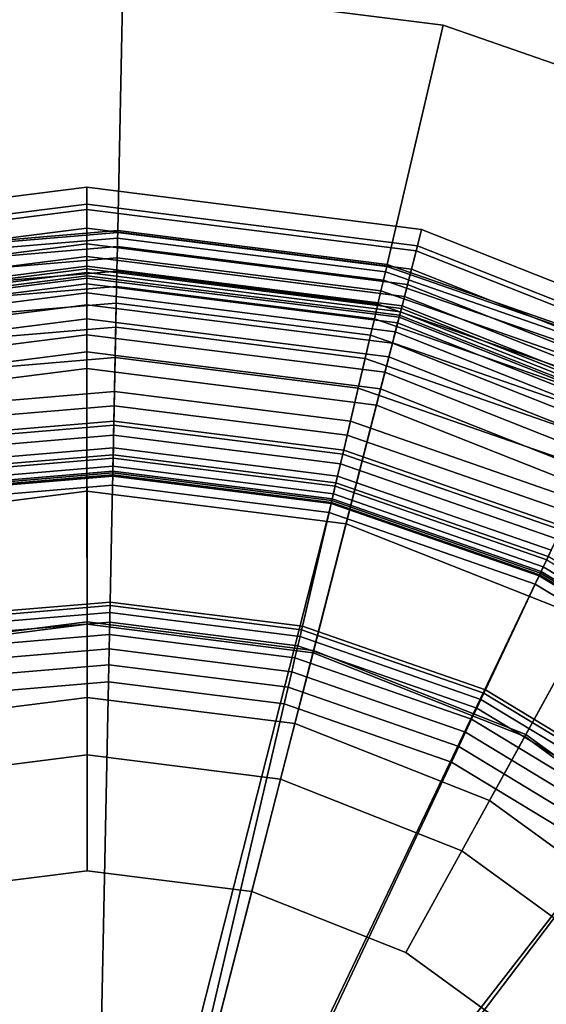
# Model space of a CAD drawing. Extents: x -43.1 to 43.1, y -41.3 to 41.3.
# Tile 632 of 656: x 26.4 to 26.9, y 21 to 21.9. Entities that reach past the tile are written whole.
import ezdxf

# ---------------------------------------------------------------- set-up
doc = ezdxf.new("R2010")
doc.units = 0
for name, color, linetype in [('LAMP', 7, 'CONTINUOUS'), ('LAMP_SUPPORT', 18, 'CONTINUOUS'), ('METAL_BASE', 254, 'CONTINUOUS')]:
    doc.layers.add(name, color=color, linetype=linetype)

msp = doc.modelspace()

# ---------------------------------------------------------------- linework, layer by layer
at = {"layer": 'LAMP'}
for points in [[(26.1737, 21.6867, 24.6401), (26.4772, 21.7251, 24.6401), (26.4772, 21.7099, 24.7579), (26.1775, 21.6719, 24.7579)], [(26.1787, 21.6673, 24.3843), (26.4772, 21.7051, 24.3843), (26.4772, 21.7251, 24.6401), (26.1737, 21.6867, 24.6401)], [(26.4772, 21.7251, 24.6401), (26.7806, 21.6869, 24.6401), (26.7768, 21.6721, 24.7579), (26.4772, 21.7099, 24.7579)], [(26.4772, 21.7051, 24.3843), (26.7757, 21.6675, 24.3843), (26.7806, 21.6869, 24.6401), (26.4772, 21.7251, 24.6401)], [(26.1775, 21.6719, 24.7579), (26.4772, 21.7099, 24.7579), (26.4772, 21.6512, 24.8806), (26.1921, 21.6151, 24.8806)], [(26.183, 21.6507, 24.0998), (26.4772, 21.6879, 24.0998), (26.4772, 21.7051, 24.3843), (26.1787, 21.6673, 24.3843)], [(26.4772, 21.7099, 24.7579), (26.7768, 21.6721, 24.7579), (26.7623, 21.6153, 24.8806), (26.4772, 21.6512, 24.8806)], [(26.4772, 21.6879, 24.0998), (26.7714, 21.6509, 24.0998), (26.7757, 21.6675, 24.3843), (26.4772, 21.7051, 24.3843)], [(26.1865, 21.6369, 23.7996), (26.4772, 21.6737, 23.7996), (26.4772, 21.6879, 24.0998), (26.183, 21.6507, 24.0998)], [(26.4772, 21.6737, 23.7996), (26.7679, 21.637, 23.7996), (26.7714, 21.6509, 24.0998), (26.4772, 21.6879, 24.0998)], [(26.7757, 21.6675, 24.3843), (27.0554, 21.5568, 24.3843), (27.0651, 21.5744, 24.6401), (26.7806, 21.6869, 24.6401)], [(26.7806, 21.6869, 24.6401), (27.0651, 21.5744, 24.6401), (27.0577, 21.561, 24.7579), (26.7768, 21.6721, 24.7579)], [(26.1894, 21.6258, 23.4966), (26.4772, 21.6623, 23.4966), (26.4772, 21.6737, 23.7996), (26.1865, 21.6369, 23.7996)], [(26.4772, 21.6623, 23.4966), (26.765, 21.626, 23.4966), (26.7679, 21.637, 23.7996), (26.4772, 21.6737, 23.7996)], [(26.7768, 21.6721, 24.7579), (27.0577, 21.561, 24.7579), (27.0295, 21.5096, 24.8806), (26.7623, 21.6153, 24.8806)], [(26.1915, 21.6175, 23.2036), (26.4772, 21.6537, 23.2036), (26.4772, 21.6623, 23.4966), (26.1894, 21.6258, 23.4966)], [(26.4772, 21.6537, 23.2036), (26.7629, 21.6176, 23.2036), (26.765, 21.626, 23.4966), (26.4772, 21.6623, 23.4966)], [(26.7714, 21.6509, 24.0998), (27.0471, 21.5418, 24.0998), (27.0554, 21.5568, 24.3843), (26.7757, 21.6675, 24.3843)], [(26.193, 21.6119, 22.9337), (26.4772, 21.6478, 22.9337), (26.4772, 21.6537, 23.2036), (26.1915, 21.6175, 23.2036)], [(26.1921, 21.6151, 24.8806), (26.4772, 21.6512, 24.8806), (26.4772, 21.5606, 24.9998), (26.2147, 21.5274, 24.9998)], [(26.4772, 21.6478, 22.9337), (26.7614, 21.612, 22.9337), (26.7629, 21.6176, 23.2036), (26.4772, 21.6537, 23.2036)], [(26.4772, 21.6512, 24.8806), (26.7623, 21.6153, 24.8806), (26.7398, 21.5275, 24.9998), (26.4772, 21.5606, 24.9998)], [(26.1937, 21.6089, 22.6997), (26.4772, 21.6448, 22.6997), (26.4772, 21.6478, 22.9337), (26.193, 21.6119, 22.9337)], [(26.1942, 21.607, 22.6845), (26.4772, 21.6428, 22.6845), (26.4772, 21.6448, 22.6997), (26.1937, 21.6089, 22.6997)], [(26.1955, 21.6019, 22.6707), (26.4772, 21.6375, 22.6707), (26.4772, 21.6428, 22.6845), (26.1942, 21.607, 22.6845)], [(26.4772, 21.6448, 22.6997), (26.7607, 21.609, 22.6997), (26.7614, 21.612, 22.9337), (26.4772, 21.6478, 22.9337)], [(26.4772, 21.6428, 22.6845), (26.7602, 21.6072, 22.6845), (26.7607, 21.609, 22.6997), (26.4772, 21.6448, 22.6997)], [(26.4772, 21.6375, 22.6707), (26.7589, 21.602, 22.6707), (26.7602, 21.6072, 22.6845), (26.4772, 21.6428, 22.6845)], [(26.7679, 21.637, 23.7996), (27.0403, 21.5293, 23.7996), (27.0471, 21.5418, 24.0998), (26.7714, 21.6509, 24.0998)], [(26.1976, 21.5939, 22.6586), (26.4772, 21.6293, 22.6586), (26.4772, 21.6375, 22.6707), (26.1955, 21.6019, 22.6707)], [(26.4772, 21.6293, 22.6586), (26.7568, 21.5941, 22.6586), (26.7589, 21.602, 22.6707), (26.4772, 21.6375, 22.6707)], [(26.765, 21.626, 23.4966), (27.0348, 21.5193, 23.4966), (27.0403, 21.5293, 23.7996), (26.7679, 21.637, 23.7996)], [(26.2002, 21.5835, 22.6486), (26.4772, 21.6186, 22.6486), (26.4772, 21.6293, 22.6586), (26.1976, 21.5939, 22.6586)], [(26.4772, 21.6186, 22.6486), (26.7542, 21.5837, 22.6486), (26.7568, 21.5941, 22.6586), (26.4772, 21.6293, 22.6586)], [(26.7629, 21.6176, 23.2036), (27.0306, 21.5117, 23.2036), (27.0348, 21.5193, 23.4966), (26.765, 21.626, 23.4966)], [(26.2034, 21.5711, 22.6411), (26.4772, 21.6058, 22.6411), (26.4772, 21.6186, 22.6486), (26.2002, 21.5835, 22.6486)], [(26.4772, 21.6058, 22.6411), (26.751, 21.5713, 22.6411), (26.7542, 21.5837, 22.6486), (26.4772, 21.6186, 22.6486)], [(26.7623, 21.6153, 24.8806), (27.0295, 21.5096, 24.8806), (26.9858, 21.4302, 24.9998), (26.7398, 21.5275, 24.9998)], [(26.7614, 21.612, 22.9337), (27.0278, 21.5066, 22.9337), (27.0306, 21.5117, 23.2036), (26.7629, 21.6176, 23.2036)], [(26.7589, 21.602, 22.6707), (27.0229, 21.4976, 22.6707), (27.0254, 21.5022, 22.6845), (26.7602, 21.6072, 22.6845)], [(26.7602, 21.6072, 22.6845), (27.0254, 21.5022, 22.6845), (27.0264, 21.5039, 22.6997), (26.7607, 21.609, 22.6997)], [(26.7607, 21.609, 22.6997), (27.0264, 21.5039, 22.6997), (27.0278, 21.5066, 22.9337), (26.7614, 21.612, 22.9337)], [(26.207, 21.5572, 22.6365), (26.4772, 21.5914, 22.6365), (26.4772, 21.6058, 22.6411), (26.2034, 21.5711, 22.6411)], [(26.4772, 21.5914, 22.6365), (26.7474, 21.5573, 22.6365), (26.751, 21.5713, 22.6411), (26.4772, 21.6058, 22.6411)], [(26.7568, 21.5941, 22.6586), (27.0189, 21.4904, 22.6586), (27.0229, 21.4976, 22.6707), (26.7589, 21.602, 22.6707)], [(26.2109, 21.542, 22.6352), (26.4772, 21.5757, 22.6352), (26.4772, 21.5914, 22.6365), (26.207, 21.5572, 22.6365)], [(26.4772, 21.5757, 22.6352), (26.7435, 21.5422, 22.6352), (26.7474, 21.5573, 22.6365), (26.4772, 21.5914, 22.6365)], [(26.7542, 21.5837, 22.6486), (27.0138, 21.481, 22.6486), (27.0189, 21.4904, 22.6586), (26.7568, 21.5941, 22.6586)], [(26.751, 21.5713, 22.6411), (27.0076, 21.4698, 22.6411), (27.0138, 21.481, 22.6486), (26.7542, 21.5837, 22.6486)], [(26.2719, 21.3049, 22.6428), (26.4773, 21.3309, 22.6428), (26.4772, 21.5757, 22.6352), (26.2109, 21.542, 22.6352)], [(26.4773, 21.3309, 22.6428), (26.6827, 21.305, 22.6428), (26.7435, 21.5422, 22.6352), (26.4772, 21.5757, 22.6352)], [(26.7474, 21.5573, 22.6365), (27.0007, 21.4571, 22.6365), (27.0076, 21.4698, 22.6411), (26.751, 21.5713, 22.6411)], [(26.2147, 21.5274, 24.9998), (26.4772, 21.5606, 24.9998), (26.4772, 21.4493, 25.107), (26.2424, 21.4196, 25.107)], [(26.4772, 21.5606, 24.9998), (26.7398, 21.5275, 24.9998), (26.7121, 21.4197, 25.107), (26.4772, 21.4493, 25.107)], [(26.7435, 21.5422, 22.6352), (26.9931, 21.4434, 22.6352), (27.0007, 21.4571, 22.6365), (26.7474, 21.5573, 22.6365)], [(26.6827, 21.305, 22.6428), (26.8752, 21.2288, 22.6428), (26.9931, 21.4434, 22.6352), (26.7435, 21.5422, 22.6352)], [(26.7398, 21.5275, 24.9998), (26.9858, 21.4302, 24.9998), (26.9323, 21.3326, 25.107), (26.7121, 21.4197, 25.107)], [(26.2424, 21.4196, 25.107), (26.4772, 21.4493, 25.107), (26.4773, 21.3287, 25.1939), (26.2724, 21.3028, 25.1939)], [(26.4772, 21.4493, 25.107), (26.7121, 21.4197, 25.107), (26.6822, 21.3029, 25.1939), (26.4773, 21.3287, 25.1939)], [(26.8752, 21.2288, 22.6428), (27.0428, 21.1072, 22.6428), (27.2103, 21.2857, 22.6352), (26.9931, 21.4434, 22.6352)], [(26.7121, 21.4197, 25.107), (26.9323, 21.3326, 25.107), (26.8742, 21.2269, 25.1939), (26.6822, 21.3029, 25.1939)], [(26.2889, 21.2385, 22.1433), (26.4773, 21.2623, 22.1433), (26.4773, 21.3309, 22.6428), (26.2719, 21.3049, 22.6428)], [(26.4773, 21.2623, 22.1433), (26.6657, 21.2386, 22.1433), (26.6827, 21.305, 22.6428), (26.4773, 21.3309, 22.6428)], [(26.9323, 21.3326, 25.107), (27.1238, 21.1935, 25.107), (27.0413, 21.1056, 25.1939), (26.8742, 21.2269, 25.1939)], [(26.2724, 21.3028, 25.1939), (26.4773, 21.3287, 25.1939), (26.4773, 21.2102, 25.2522), (26.3019, 21.188, 25.2522)], [(26.4773, 21.3287, 25.1939), (26.6822, 21.3029, 25.1939), (26.6527, 21.1881, 25.2522), (26.4773, 21.2102, 25.2522)], [(26.6822, 21.3029, 25.1939), (26.8742, 21.2269, 25.1939), (26.8171, 21.1231, 25.2522), (26.6527, 21.1881, 25.2522)], [(26.6657, 21.2386, 22.1433), (26.8422, 21.1687, 22.1433), (26.8752, 21.2288, 22.6428), (26.6827, 21.305, 22.6428)], [(26.4773, 21.2623, 22.1433), (26.2889, 21.2385, 22.1433), (26.4775, 20.5049, 22.1433), (26.6657, 21.2386, 22.1433)], [(26.1124, 21.1685, 22.1434), (25.9589, 21.0569, 22.1434), (26.4775, 20.5049, 22.1433), (26.2889, 21.2385, 22.1433)], [(26.8422, 21.1687, 22.1433), (26.6657, 21.2386, 22.1433), (26.4775, 20.5049, 22.1433), (26.9958, 21.0572, 22.1433)], [(26.8742, 21.2269, 25.1939), (27.0413, 21.1056, 25.1939), (26.9602, 21.0192, 25.2522), (26.8171, 21.1231, 25.2522)], [(26.8422, 21.1687, 22.1433), (26.9958, 21.0572, 22.1433), (27.0428, 21.1072, 22.6428), (26.8752, 21.2288, 22.6428)], [(26.3019, 21.188, 25.2522), (26.4773, 21.2102, 25.2522), (26.4773, 21.1051, 25.2735), (26.3281, 21.0862, 25.2735)], [(26.4773, 21.2102, 25.2522), (26.6527, 21.1881, 25.2522), (26.6266, 21.0863, 25.2735), (26.4773, 21.1051, 25.2735)], [(26.6527, 21.1881, 25.2522), (26.8171, 21.1231, 25.2522), (26.7665, 21.0309, 25.2735), (26.6266, 21.0863, 25.2735)], [(26.8171, 21.1231, 25.2522), (26.9602, 21.0192, 25.2522), (26.8882, 20.9425, 25.2735), (26.7665, 21.0309, 25.2735)], [(26.4773, 21.1051, 25.2735), (26.6266, 21.0863, 25.2735), (26.4775, 20.5049, 25.2735), (26.3281, 21.0862, 25.2735)], [(26.1882, 21.0308, 25.2735), (26.3281, 21.0862, 25.2735), (26.4775, 20.5049, 25.2735), (26.0665, 20.9423, 25.2735)], [(26.7665, 21.0309, 25.2735), (26.8882, 20.9425, 25.2735), (26.4775, 20.5049, 25.2735), (26.6266, 21.0863, 25.2735)], [(25.8379, 20.9106, 22.1434), (25.7571, 20.7387, 22.1433), (26.4775, 20.5049, 22.1433), (25.9589, 21.0569, 22.1434)], [(26.9958, 21.0572, 22.1433), (26.4775, 20.5049, 22.1433), (27.1169, 20.9109, 22.1433)], [(26.9602, 21.0192, 25.2522), (27.0729, 20.883, 25.2522), (26.9842, 20.8266, 25.2735), (26.8882, 20.9425, 25.2735)]]:
    msp.add_3dface(points, dxfattribs=at)
at = {"layer": 'LAMP_SUPPORT'}
for points in [[(26.5051, 21.6858, 19.0011), (26.2598, 21.6651, 19.0011), (26.2601, 21.6634, 18.9861), (26.5051, 21.6841, 18.9861)], [(26.5051, 21.6858, 22.465), (26.2598, 21.6651, 22.465), (26.2598, 21.6651, 19.0011), (26.5051, 21.6858, 19.0011)], [(26.5051, 21.6841, 22.48), (26.2601, 21.6634, 22.48), (26.2598, 21.6651, 22.465), (26.5051, 21.6858, 22.465)], [(26.5051, 21.6841, 18.9861), (26.2601, 21.6634, 18.9861), (26.2611, 21.6586, 18.9723), (26.505, 21.6791, 18.9723)], [(26.505, 21.6791, 22.4939), (26.2611, 21.6586, 22.4939), (26.2601, 21.6634, 22.48), (26.5051, 21.6841, 22.48)], [(26.505, 21.6791, 18.9723), (26.2611, 21.6586, 18.9723), (26.2625, 21.6509, 18.9601), (26.5048, 21.6714, 18.9601)], [(26.5048, 21.6714, 22.5061), (26.2625, 21.6509, 22.5061), (26.2611, 21.6586, 22.4939), (26.505, 21.6791, 22.4939)], [(26.7479, 21.6485, 18.9723), (26.505, 21.6791, 18.9723), (26.5048, 21.6714, 18.9601), (26.7461, 21.641, 18.9601)], [(26.7461, 21.641, 22.5061), (26.5048, 21.6714, 22.5061), (26.505, 21.6791, 22.4939), (26.7479, 21.6485, 22.4939)], [(26.749, 21.6533, 18.9861), (26.5051, 21.6841, 18.9861), (26.505, 21.6791, 18.9723), (26.7479, 21.6485, 18.9723)], [(26.7479, 21.6485, 22.4939), (26.505, 21.6791, 22.4939), (26.5051, 21.6841, 22.48), (26.749, 21.6533, 22.48)], [(26.7494, 21.655, 19.0011), (26.5051, 21.6858, 19.0011), (26.5051, 21.6841, 18.9861), (26.749, 21.6533, 18.9861)], [(26.7494, 21.655, 22.465), (26.5051, 21.6858, 22.465), (26.5051, 21.6858, 19.0011), (26.7494, 21.655, 19.0011)], [(26.749, 21.6533, 22.48), (26.5051, 21.6841, 22.48), (26.5051, 21.6858, 22.465), (26.7494, 21.655, 22.465)], [(26.5048, 21.6714, 18.9601), (26.2625, 21.6509, 18.9601), (26.2644, 21.641, 18.9499), (26.5046, 21.6612, 18.9499)], [(26.5046, 21.6612, 22.5162), (26.2644, 21.641, 22.5162), (26.2625, 21.6509, 22.5061), (26.5048, 21.6714, 22.5061)], [(26.7461, 21.641, 18.9601), (26.5048, 21.6714, 18.9601), (26.5046, 21.6612, 18.9499), (26.7438, 21.6311, 18.9499)], [(26.7438, 21.6311, 22.5162), (26.5046, 21.6612, 22.5162), (26.5048, 21.6714, 22.5061), (26.7461, 21.641, 22.5061)], [(26.5046, 21.6612, 18.9499), (26.2644, 21.641, 18.9499), (26.2667, 21.629, 18.9421), (26.5044, 21.649, 18.9421)], [(26.5044, 21.649, 22.524), (26.2667, 21.629, 22.524), (26.2644, 21.641, 22.5162), (26.5046, 21.6612, 22.5162)], [(26.7438, 21.6311, 18.9499), (26.5046, 21.6612, 18.9499), (26.5044, 21.649, 18.9421), (26.741, 21.6192, 18.9421)], [(26.741, 21.6192, 22.524), (26.5044, 21.649, 22.524), (26.5046, 21.6612, 22.5162), (26.7438, 21.6311, 22.5162)], [(26.9812, 21.5725, 18.9861), (26.749, 21.6533, 18.9861), (26.7479, 21.6485, 18.9723), (26.9791, 21.5681, 18.9723)], [(26.9791, 21.5681, 22.4939), (26.7479, 21.6485, 22.4939), (26.749, 21.6533, 22.48), (26.9812, 21.5725, 22.48)], [(26.9819, 21.5741, 19.0011), (26.7494, 21.655, 19.0011), (26.749, 21.6533, 18.9861), (26.9812, 21.5725, 18.9861)], [(26.9812, 21.5725, 22.48), (26.749, 21.6533, 22.48), (26.7494, 21.655, 22.465), (26.9819, 21.5741, 22.465)], [(26.9819, 21.5741, 22.465), (26.7494, 21.655, 22.465), (26.7494, 21.655, 19.0011), (26.9819, 21.5741, 19.0011)], [(26.5044, 21.649, 18.9421), (26.2667, 21.629, 18.9421), (26.2693, 21.6154, 18.9372), (26.5041, 21.6352, 18.9372)], [(26.5041, 21.6352, 22.5289), (26.2693, 21.6154, 22.5289), (26.2667, 21.629, 22.524), (26.5044, 21.649, 22.524)], [(26.741, 21.6192, 18.9421), (26.5044, 21.649, 18.9421), (26.5041, 21.6352, 18.9372), (26.7378, 21.6057, 18.9372)], [(26.7378, 21.6057, 22.5289), (26.5041, 21.6352, 22.5289), (26.5044, 21.649, 22.524), (26.741, 21.6192, 22.524)], [(26.9791, 21.5681, 18.9723), (26.7479, 21.6485, 18.9723), (26.7461, 21.641, 18.9601), (26.9758, 21.561, 18.9601)], [(26.9758, 21.561, 22.5061), (26.7461, 21.641, 22.5061), (26.7479, 21.6485, 22.4939), (26.9791, 21.5681, 22.4939)], [(26.5041, 21.6352, 18.9372), (26.2693, 21.6154, 18.9372), (26.2721, 21.6006, 18.9354), (26.5038, 21.6201, 18.9354)], [(26.5038, 21.6201, 22.5307), (26.2721, 21.6006, 22.5307), (26.2693, 21.6154, 22.5289), (26.5041, 21.6352, 22.5289)], [(26.7378, 21.6057, 18.9372), (26.5041, 21.6352, 18.9372), (26.5038, 21.6201, 18.9354), (26.7344, 21.5911, 18.9354)], [(26.7344, 21.5911, 22.5307), (26.5038, 21.6201, 22.5307), (26.5041, 21.6352, 22.5289), (26.7378, 21.6057, 22.5289)], [(26.9758, 21.561, 18.9601), (26.7461, 21.641, 18.9601), (26.7438, 21.6311, 18.9499), (26.9714, 21.5518, 18.9499)], [(26.9714, 21.5518, 22.5162), (26.7438, 21.6311, 22.5162), (26.7461, 21.641, 22.5061), (26.9758, 21.561, 22.5061)], [(26.9714, 21.5518, 18.9499), (26.7438, 21.6311, 18.9499), (26.741, 21.6192, 18.9421), (26.9663, 21.5408, 18.9421)], [(26.9663, 21.5408, 22.524), (26.741, 21.6192, 22.524), (26.7438, 21.6311, 22.5162), (26.9714, 21.5518, 22.5162)], [(26.5038, 21.6201, 18.9354), (26.2721, 21.6006, 18.9354), (26.2763, 21.5791, 18.9338), (26.5033, 21.5982, 18.9338)], [(26.5018, 21.5269, 22.5307), (26.2896, 21.509, 22.5307), (26.2721, 21.6006, 22.5307), (26.5038, 21.6201, 22.5307)], [(26.7131, 21.5003, 22.5307), (26.5018, 21.5269, 22.5307), (26.5038, 21.6201, 22.5307), (26.7344, 21.5911, 22.5307)], [(26.7344, 21.5911, 18.9354), (26.5038, 21.6201, 18.9354), (26.5033, 21.5982, 18.9338), (26.7294, 21.5697, 18.9338)], [(26.9663, 21.5408, 18.9421), (26.741, 21.6192, 18.9421), (26.7378, 21.6057, 18.9372), (26.9604, 21.5283, 18.9372)], [(26.9604, 21.5283, 22.5289), (26.7378, 21.6057, 22.5289), (26.741, 21.6192, 22.524), (26.9663, 21.5408, 22.524)], [(26.5033, 21.5982, 18.9338), (26.2763, 21.5791, 18.9338), (26.2814, 21.552, 18.929), (26.5027, 21.5707, 18.929)], [(26.7294, 21.5697, 18.9338), (26.5033, 21.5982, 18.9338), (26.5027, 21.5707, 18.929), (26.7231, 21.5429, 18.929)], [(26.9604, 21.5283, 18.9372), (26.7378, 21.6057, 18.9372), (26.7344, 21.5911, 18.9354), (26.954, 21.5147, 18.9354)], [(26.954, 21.5147, 22.5307), (26.7344, 21.5911, 22.5307), (26.7378, 21.6057, 22.5289), (26.9604, 21.5283, 22.5289)], [(26.9143, 21.4303, 22.5307), (26.7131, 21.5003, 22.5307), (26.7344, 21.5911, 22.5307), (26.954, 21.5147, 22.5307)], [(26.954, 21.5147, 18.9354), (26.7344, 21.5911, 18.9354), (26.7294, 21.5697, 18.9338), (26.9446, 21.4948, 18.9338)], [(26.5027, 21.5707, 18.929), (26.2814, 21.552, 18.929), (26.2872, 21.5217, 18.9214), (26.5021, 21.5398, 18.9214)], [(26.7231, 21.5429, 18.929), (26.5027, 21.5707, 18.929), (26.5021, 21.5398, 18.9214), (26.7161, 21.5129, 18.9214)], [(26.9446, 21.4948, 18.9338), (26.7294, 21.5697, 18.9338), (26.7231, 21.5429, 18.929), (26.9329, 21.4699, 18.929)], [(26.5021, 21.5398, 18.9214), (26.2872, 21.5217, 18.9214), (26.2929, 21.4917, 18.9114), (26.5015, 21.5093, 18.9114)], [(26.7161, 21.5129, 18.9214), (26.5021, 21.5398, 18.9214), (26.5015, 21.5093, 18.9114), (26.7091, 21.4831, 18.9114)], [(26.9329, 21.4699, 18.929), (26.7231, 21.5429, 18.929), (26.7161, 21.5129, 18.9214), (26.9198, 21.442, 18.9214)], [(26.5016, 21.513, 22.5291), (26.2922, 21.4953, 22.5291), (26.2896, 21.509, 22.5307), (26.5018, 21.5269, 22.5307)], [(26.71, 21.4867, 22.5291), (26.5016, 21.513, 22.5291), (26.5018, 21.5269, 22.5307), (26.7131, 21.5003, 22.5307)], [(26.5013, 21.5002, 22.5245), (26.2947, 21.4827, 22.5245), (26.2922, 21.4953, 22.5291), (26.5016, 21.513, 22.5291)], [(26.5015, 21.5093, 18.9114), (26.2929, 21.4917, 18.9114), (26.298, 21.4654, 18.8993), (26.5009, 21.4825, 18.8993)], [(26.7091, 21.4831, 18.9114), (26.5015, 21.5093, 18.9114), (26.5009, 21.4825, 18.8993), (26.703, 21.4571, 18.8993)], [(26.707, 21.4742, 22.5245), (26.5013, 21.5002, 22.5245), (26.5016, 21.513, 22.5291), (26.71, 21.4867, 22.5291)], [(26.9198, 21.442, 18.9214), (26.7161, 21.5129, 18.9214), (26.7091, 21.4831, 18.9114), (26.9068, 21.4143, 18.9114)], [(26.5011, 21.4888, 22.5173), (26.2968, 21.4716, 22.5173), (26.2947, 21.4827, 22.5245), (26.5013, 21.5002, 22.5245)], [(26.7045, 21.4632, 22.5173), (26.5011, 21.4888, 22.5173), (26.5013, 21.5002, 22.5245), (26.707, 21.4742, 22.5245)], [(26.9084, 21.4177, 22.5291), (26.71, 21.4867, 22.5291), (26.7131, 21.5003, 22.5307), (26.9143, 21.4303, 22.5307)], [(26.5009, 21.4794, 22.5079), (26.2985, 21.4624, 22.5079), (26.2968, 21.4716, 22.5173), (26.5011, 21.4888, 22.5173)], [(26.5009, 21.4825, 18.8993), (26.298, 21.4654, 18.8993), (26.3016, 21.4464, 18.8854), (26.5005, 21.4632, 18.8854)], [(26.703, 21.4571, 18.8993), (26.5009, 21.4825, 18.8993), (26.5005, 21.4632, 18.8854), (26.6986, 21.4382, 18.8854)], [(26.7023, 21.454, 22.5079), (26.5009, 21.4794, 22.5079), (26.5011, 21.4888, 22.5173), (26.7045, 21.4632, 22.5173)], [(26.9068, 21.4143, 18.9114), (26.7091, 21.4831, 18.9114), (26.703, 21.4571, 18.8993), (26.8954, 21.3901, 18.8993)], [(26.9029, 21.4061, 22.5245), (26.707, 21.4742, 22.5245), (26.71, 21.4867, 22.5291), (26.9084, 21.4177, 22.5291)], [(26.5007, 21.4722, 22.4966), (26.2999, 21.4553, 22.4966), (26.2985, 21.4624, 22.5079), (26.5009, 21.4794, 22.5079)], [(26.7007, 21.447, 22.4966), (26.5007, 21.4722, 22.4966), (26.5009, 21.4794, 22.5079), (26.7023, 21.454, 22.5079)], [(26.8981, 21.3958, 22.5173), (26.7045, 21.4632, 22.5173), (26.707, 21.4742, 22.5245), (26.9029, 21.4061, 22.5245)], [(26.5006, 21.4676, 22.4838), (26.3008, 21.4508, 22.4838), (26.2999, 21.4553, 22.4966), (26.5007, 21.4722, 22.4966)], [(26.5006, 21.466, 22.4698), (26.3011, 21.4492, 22.4698), (26.3008, 21.4508, 22.4838), (26.5006, 21.4676, 22.4838)], [(26.5006, 21.4643, 21.5662), (26.3014, 21.4475, 21.5662), (26.3011, 21.4492, 22.4698), (26.5006, 21.466, 22.4698)], [(26.4672, 20.528, 21.5662), (26.3014, 21.4475, 21.5662), (26.5006, 21.4643, 21.5662), (26.6989, 21.4393, 21.5662)], [(26.6996, 21.4425, 22.4838), (26.5006, 21.4676, 22.4838), (26.5007, 21.4722, 22.4966), (26.7007, 21.447, 22.4966)], [(26.6992, 21.4409, 22.4698), (26.5006, 21.466, 22.4698), (26.5006, 21.4676, 22.4838), (26.6996, 21.4425, 22.4838)], [(26.6989, 21.4393, 21.5662), (26.5006, 21.4643, 21.5662), (26.5006, 21.466, 22.4698), (26.6992, 21.4409, 22.4698)], [(26.5005, 21.4632, 18.8854), (26.3016, 21.4464, 18.8854), (26.3032, 21.4382, 18.8701), (26.5004, 21.4549, 18.8701)], [(26.5004, 21.4549, 18.8701), (26.3032, 21.4382, 18.8701), (26.323, 21.3341, 17.848), (26.4982, 21.3489, 17.848)], [(26.6967, 21.4301, 18.8701), (26.5004, 21.4549, 18.8701), (26.4982, 21.3489, 17.848), (26.6725, 21.3269, 17.848)], [(26.6986, 21.4382, 18.8854), (26.5005, 21.4632, 18.8854), (26.5004, 21.4549, 18.8701), (26.6967, 21.4301, 18.8701)], [(26.8954, 21.3901, 18.8993), (26.703, 21.4571, 18.8993), (26.6986, 21.4382, 18.8854), (26.8872, 21.3726, 18.8854)], [(26.8941, 21.3873, 22.5079), (26.7023, 21.454, 22.5079), (26.7045, 21.4632, 22.5173), (26.8981, 21.3958, 22.5173)], [(26.4672, 20.528, 21.5662), (26.11, 21.3897, 21.5662), (26.3014, 21.4475, 21.5662)], [(26.889, 21.3766, 22.4838), (26.6996, 21.4425, 22.4838), (26.7007, 21.447, 22.4966), (26.891, 21.3808, 22.4966)], [(26.891, 21.3808, 22.4966), (26.7007, 21.447, 22.4966), (26.7023, 21.454, 22.5079), (26.8941, 21.3873, 22.5079)], [(26.4862, 20.5317, 21.5662), (26.4672, 20.528, 21.5662), (26.6989, 21.4393, 21.5662), (26.8876, 21.3736, 21.5662)], [(26.8872, 21.3726, 18.8854), (26.6986, 21.4382, 18.8854), (26.6967, 21.4301, 18.8701), (26.8836, 21.3651, 18.8701)], [(26.8876, 21.3736, 21.5662), (26.6989, 21.4393, 21.5662), (26.6992, 21.4409, 22.4698), (26.8884, 21.3751, 22.4698)], [(26.8884, 21.3751, 22.4698), (26.6992, 21.4409, 22.4698), (26.6996, 21.4425, 22.4838), (26.889, 21.3766, 22.4838)], [(26.8836, 21.3651, 18.8701), (26.6967, 21.4301, 18.8701), (26.6725, 21.3269, 17.848), (26.8385, 21.2692, 17.848)], [(26.4672, 20.528, 21.5662), (25.9349, 21.2934, 21.5662), (26.11, 21.3897, 21.5662)], [(27.0697, 21.2846, 18.8993), (26.8954, 21.3901, 18.8993), (26.8872, 21.3726, 18.8854), (27.058, 21.2693, 18.8854)], [(27.0634, 21.2764, 22.4966), (26.891, 21.3808, 22.4966), (26.8941, 21.3873, 22.5079), (27.0678, 21.2822, 22.5079)], [(27.0586, 21.2701, 21.5662), (26.8876, 21.3736, 21.5662), (26.8884, 21.3751, 22.4698), (27.0596, 21.2715, 22.4698)], [(27.0596, 21.2715, 22.4698), (26.8884, 21.3751, 22.4698), (26.889, 21.3766, 22.4838), (27.0606, 21.2728, 22.4838)], [(27.0606, 21.2728, 22.4838), (26.889, 21.3766, 22.4838), (26.891, 21.3808, 22.4966), (27.0634, 21.2764, 22.4966)], [(26.4862, 20.5317, 21.5662), (26.8876, 21.3736, 21.5662), (27.0586, 21.2701, 21.5662)], [(27.058, 21.2693, 18.8854), (26.8872, 21.3726, 18.8854), (26.8836, 21.3651, 18.8701), (27.0529, 21.2626, 18.8701)], [(27.0529, 21.2626, 18.8701), (26.8836, 21.3651, 18.8701), (26.8385, 21.2692, 17.848), (26.9889, 21.1782, 17.848)], [(26.4982, 21.3489, 17.848), (26.323, 21.3341, 17.848), (26.3237, 21.3309, 17.8327), (26.4981, 21.3456, 17.8327)], [(26.6725, 21.3269, 17.848), (26.4982, 21.3489, 17.848), (26.4981, 21.3456, 17.8327), (26.6718, 21.3237, 17.8327)], [(26.4981, 21.3456, 17.8327), (26.3237, 21.3309, 17.8327), (26.3248, 21.3248, 17.8188), (26.498, 21.3394, 17.8188)], [(26.498, 21.3394, 17.8188), (26.3248, 21.3248, 17.8188), (26.3265, 21.3161, 17.8067), (26.4978, 21.3305, 17.8067)], [(26.6704, 21.3176, 17.8188), (26.498, 21.3394, 17.8188), (26.4978, 21.3305, 17.8067), (26.6683, 21.309, 17.8067)], [(26.6718, 21.3237, 17.8327), (26.4981, 21.3456, 17.8327), (26.498, 21.3394, 17.8188), (26.6704, 21.3176, 17.8188)], [(26.4978, 21.3305, 17.8067), (26.3265, 21.3161, 17.8067), (26.3286, 21.3052, 17.7967), (26.4976, 21.3194, 17.7967)], [(26.6683, 21.309, 17.8067), (26.4978, 21.3305, 17.8067), (26.4976, 21.3194, 17.7967), (26.6658, 21.2982, 17.7967)], [(26.8371, 21.2662, 17.8327), (26.6718, 21.3237, 17.8327), (26.6704, 21.3176, 17.8188), (26.8345, 21.2605, 17.8188)], [(26.8385, 21.2692, 17.848), (26.6725, 21.3269, 17.848), (26.6718, 21.3237, 17.8327), (26.8371, 21.2662, 17.8327)], [(26.4976, 21.3194, 17.7967), (26.3286, 21.3052, 17.7967), (26.331, 21.2924, 17.7891), (26.4973, 21.3064, 17.7891)], [(26.6658, 21.2982, 17.7967), (26.4976, 21.3194, 17.7967), (26.4973, 21.3064, 17.7891), (26.6629, 21.2856, 17.7891)], [(26.8345, 21.2605, 17.8188), (26.6704, 21.3176, 17.8188), (26.6683, 21.309, 17.8067), (26.8307, 21.2525, 17.8067)], [(26.4973, 21.3064, 17.7891), (26.331, 21.2924, 17.7891), (26.3337, 21.2782, 17.7843), (26.497, 21.292, 17.7843)], [(26.6629, 21.2856, 17.7891), (26.4973, 21.3064, 17.7891), (26.497, 21.292, 17.7843), (26.6596, 21.2715, 17.7843)], [(26.8307, 21.2525, 17.8067), (26.6683, 21.309, 17.8067), (26.6658, 21.2982, 17.7967), (26.826, 21.2425, 17.7967)], [(26.826, 21.2425, 17.7967), (26.6658, 21.2982, 17.7967), (26.6629, 21.2856, 17.7891), (26.8205, 21.2307, 17.7891)], [(26.4672, 20.528, 21.5662), (26.4582, 20.5162, 21.5662), (25.7837, 21.1627, 21.5662), (25.9349, 21.2934, 21.5662)], [(26.497, 21.292, 17.7843), (26.3337, 21.2782, 17.7843), (26.3366, 21.263, 17.7827), (26.4967, 21.2765, 17.7827)], [(26.6596, 21.2715, 17.7843), (26.497, 21.292, 17.7843), (26.4967, 21.2765, 17.7827), (26.656, 21.2564, 17.7827)], [(26.8205, 21.2307, 17.7891), (26.6629, 21.2856, 17.7891), (26.6596, 21.2715, 17.7843), (26.8143, 21.2177, 17.7843)], [(26.4967, 21.2765, 17.7827), (26.3366, 21.263, 17.7827), (26.4031, 20.9151, 17.7827), (26.4894, 20.9224, 17.7827)], [(26.656, 21.2564, 17.7827), (26.4967, 21.2765, 17.7827), (26.4894, 20.9224, 17.7827), (26.5752, 20.9116, 17.7827)], [(26.4862, 20.5317, 21.5662), (27.0586, 21.2701, 21.5662), (27.2044, 21.1334, 21.5662), (27.3185, 20.9693, 21.5662)], [(26.8143, 21.2177, 17.7843), (26.6596, 21.2715, 17.7843), (26.656, 21.2564, 17.7827), (26.8077, 21.2036, 17.7827)], [(26.9889, 21.1782, 17.848), (26.8385, 21.2692, 17.848), (26.8371, 21.2662, 17.8327), (26.9869, 21.1756, 17.8327)], [(26.9831, 21.1706, 17.8188), (26.8345, 21.2605, 17.8188), (26.8307, 21.2525, 17.8067), (26.9778, 21.1635, 17.8067)], [(26.9869, 21.1756, 17.8327), (26.8371, 21.2662, 17.8327), (26.8345, 21.2605, 17.8188), (26.9831, 21.1706, 17.8188)], [(26.8077, 21.2036, 17.7827), (26.656, 21.2564, 17.7827), (26.5752, 20.9116, 17.7827), (26.657, 20.8831, 17.7827)], [(26.9778, 21.1635, 17.8067), (26.8307, 21.2525, 17.8067), (26.826, 21.2425, 17.7967), (26.9711, 21.1547, 17.7967)], [(26.9711, 21.1547, 17.7967), (26.826, 21.2425, 17.7967), (26.8205, 21.2307, 17.7891), (26.9632, 21.1443, 17.7891)], [(26.9632, 21.1443, 17.7891), (26.8205, 21.2307, 17.7891), (26.8143, 21.2177, 17.7843), (26.9545, 21.1328, 17.7843)], [(26.9545, 21.1328, 17.7843), (26.8143, 21.2177, 17.7843), (26.8077, 21.2036, 17.7827), (26.9451, 21.1204, 17.7827)], [(26.9451, 21.1204, 17.7827), (26.8077, 21.2036, 17.7827), (26.657, 20.8831, 17.7827), (26.7311, 20.8383, 17.7827)], [(26.4582, 20.5162, 21.5662), (25.5778, 20.8226, 21.5662), (25.6628, 21.0035, 21.5662), (25.7837, 21.1627, 21.5662)], [(27.0622, 21.0105, 17.7827), (26.9451, 21.1204, 17.7827), (26.7311, 20.8383, 17.7827), (26.7942, 20.7791, 17.7827)], [(27.1539, 20.8787, 17.7827), (27.0622, 21.0105, 17.7827), (26.7942, 20.7791, 17.7827), (26.8436, 20.708, 17.7827)]]:
    msp.add_3dface(points, dxfattribs=at)
at = {"layer": 'METAL_BASE'}
for points in [[(27.0036, 32.0474, 30.106), (27.0311, 32.0239, 30.241), (0.867, 1.3896, 30.241), (0.8395, 1.4131, 30.106)], [(27.0311, 32.0239, 29.9709), (27.0036, 32.0474, 30.106), (0.8395, 1.4131, 30.106), (0.867, 1.3896, 29.9709)], [(27.0311, 32.0239, 30.241), (27.1063, 31.9597, 30.3399), (0.9422, 1.3254, 30.3399), (0.867, 1.3896, 30.241)], [(27.1063, 31.9597, 29.872), (27.0311, 32.0239, 29.9709), (0.867, 1.3896, 29.9709), (0.9422, 1.3254, 29.872)], [(27.1063, 31.9597, 30.3399), (27.209, 31.8719, 30.3761), (1.0449, 1.2377, 30.3761), (0.9422, 1.3254, 30.3399)], [(27.209, 31.8719, 29.8358), (27.1063, 31.9597, 29.872), (0.9422, 1.3254, 29.872), (1.0449, 1.2377, 29.8358)], [(27.209, 31.8719, 30.3761), (27.3117, 31.7842, 30.3399), (1.1476, 1.15, 30.3399), (1.0449, 1.2377, 30.3761)], [(27.3117, 31.7842, 29.872), (27.209, 31.8719, 29.8358), (1.0449, 1.2377, 29.8358), (1.1476, 1.15, 29.872)], [(27.3117, 31.7842, 30.3399), (27.3869, 31.72, 30.241), (1.2228, 1.0858, 30.241), (1.1476, 1.15, 30.3399)], [(27.3869, 31.72, 29.9709), (27.3117, 31.7842, 29.872), (1.1476, 1.15, 29.872), (1.2228, 1.0858, 29.9709)], [(27.3869, 31.72, 30.241), (27.4144, 31.6965, 30.106), (1.2503, 1.0623, 30.106), (1.2228, 1.0858, 30.241)], [(27.4144, 31.6965, 30.106), (27.3869, 31.72, 29.9709), (1.2228, 1.0858, 29.9709), (1.2503, 1.0623, 30.106)], [(26.5051, 21.6858, 19.8457), (26.5097, 21.9087, 19.8457), (26.218, 21.8841, 19.8457), (26.2598, 21.6651, 19.8457)], [(26.2598, 21.6651, 20.7327), (26.218, 21.8841, 20.7327), (26.5097, 21.9087, 20.7327), (26.5051, 21.6858, 20.7327)], [(26.7494, 21.655, 19.8457), (26.8003, 21.8721, 19.8457), (26.5097, 21.9087, 19.8457), (26.5051, 21.6858, 19.8457)], [(26.5051, 21.6858, 20.7327), (26.5097, 21.9087, 20.7327), (26.8003, 21.8721, 20.7327), (26.7494, 21.655, 20.7327)], [(26.8003, 21.8721, 20.7327), (26.5097, 21.9087, 20.7327), (26.5097, 21.9087, 19.8457), (26.8003, 21.8721, 19.8457)], [(26.9819, 21.5741, 19.8457), (27.0768, 21.7759, 19.8457), (26.8003, 21.8721, 19.8457), (26.7494, 21.655, 19.8457)], [(26.7494, 21.655, 20.7327), (26.8003, 21.8721, 20.7327), (27.0768, 21.7759, 20.7327), (26.9819, 21.5741, 20.7327)], [(27.0768, 21.7759, 20.7327), (26.8003, 21.8721, 20.7327), (26.8003, 21.8721, 19.8457), (27.0768, 21.7759, 19.8457)], [(26.5051, 21.6858, 19.8457), (26.2598, 21.6651, 19.8457), (26.2598, 21.6651, 20.7327), (26.5051, 21.6858, 20.7327)], [(26.7494, 21.655, 19.8457), (26.5051, 21.6858, 19.8457), (26.5051, 21.6858, 20.7327), (26.7494, 21.655, 20.7327)], [(26.9819, 21.5741, 19.8457), (26.7494, 21.655, 19.8457), (26.7494, 21.655, 20.7327), (26.9819, 21.5741, 20.7327)]]:
    msp.add_3dface(points, dxfattribs=at)

doc.saveas('drawing.dxf')
